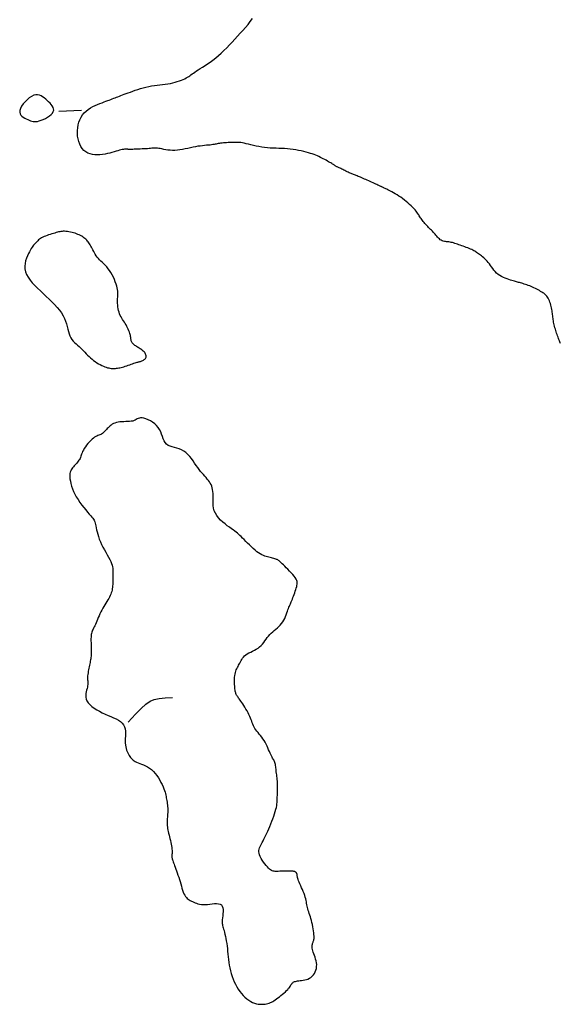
# Model space of a CAD drawing. Header units: millimetres. Extents: x 32690613 to 32693367, y 5343692 to 5344708.
# Tile 733 of 1009: x 32693082 to 32693106, y 5343861 to 5343905. Entities that reach past the tile are written whole.
import ezdxf

# ---------------------------------------------------------------- set-up
doc = ezdxf.new("R2010")
doc.units = ezdxf.units.MM
doc.header["$LTSCALE"] = 20
doc.layers.add('02-DGM_HL_493.00', color=102, linetype='Continuous')

msp = doc.modelspace()

# ---------------------------------------------------------------- linework, layer by layer
at = {"layer": '02-DGM_HL_493.00', "elevation": 493, "flags": 128}
for points in [[(32693105.572, 5343890.343), (32693105.557, 5343890.382), (32693105.541, 5343890.424), (32693105.524, 5343890.468), (32693105.506, 5343890.516), (32693105.487, 5343890.568), (32693105.467, 5343890.622), (32693105.446, 5343890.679), (32693105.425, 5343890.737), (32693105.404, 5343890.798), (32693105.384, 5343890.859), (32693105.365, 5343890.92), (32693105.346, 5343890.982), (32693105.329, 5343891.044), (32693105.312, 5343891.105), (32693105.297, 5343891.166), (32693105.284, 5343891.226), (32693105.271, 5343891.285), (32693105.261, 5343891.343), (32693105.251, 5343891.4), (32693105.244, 5343891.455), (32693105.237, 5343891.509), (32693105.231, 5343891.563), (32693105.225, 5343891.618), (32693105.219, 5343891.673), (32693105.212, 5343891.729), (32693105.203, 5343891.787), (32693105.192, 5343891.848), (32693105.179, 5343891.911), (32693105.164, 5343891.976), (32693105.146, 5343892.042), (32693105.127, 5343892.108), (32693105.105, 5343892.172), (32693105.082, 5343892.233), (32693105.057, 5343892.29), (32693105.031, 5343892.342), (32693105.003, 5343892.388), (32693104.974, 5343892.429), (32693104.943, 5343892.465), (32693104.909, 5343892.498), (32693104.873, 5343892.528), (32693104.834, 5343892.557), (32693104.791, 5343892.585), (32693104.745, 5343892.614), (32693104.695, 5343892.644), (32693104.642, 5343892.675), (32693104.585, 5343892.707), (32693104.527, 5343892.738), (32693104.466, 5343892.77), (32693104.404, 5343892.8), (32693104.341, 5343892.83), (32693104.277, 5343892.857), (32693104.214, 5343892.883), (32693104.151, 5343892.907), (32693104.089, 5343892.929), (32693104.029, 5343892.949), (32693103.97, 5343892.967), (32693103.914, 5343892.984), (32693103.862, 5343893), (32693103.812, 5343893.014), (32693103.767, 5343893.028), (32693103.723, 5343893.04), (32693103.681, 5343893.052), (32693103.638, 5343893.065), (32693103.594, 5343893.078), (32693103.545, 5343893.092), (32693103.492, 5343893.107), (32693103.433, 5343893.125), (32693103.366, 5343893.144), (32693103.293, 5343893.167), (32693103.215, 5343893.192), (32693103.135, 5343893.222), (32693103.054, 5343893.257), (32693102.974, 5343893.296), (32693102.897, 5343893.341), (32693102.824, 5343893.393), (32693102.758, 5343893.45), (32693102.696, 5343893.513), (32693102.639, 5343893.58), (32693102.585, 5343893.649), (32693102.534, 5343893.719), (32693102.485, 5343893.788), (32693102.436, 5343893.855), (32693102.387, 5343893.918), (32693102.337, 5343893.976), (32693102.287, 5343894.029), (32693102.236, 5343894.078), (32693102.186, 5343894.122), (32693102.137, 5343894.164), (32693102.089, 5343894.202), (32693102.042, 5343894.237), (32693101.998, 5343894.269), (32693101.956, 5343894.3), (32693101.916, 5343894.329), (32693101.877, 5343894.357), (32693101.837, 5343894.383), (32693101.797, 5343894.409), (32693101.754, 5343894.434), (32693101.708, 5343894.459), (32693101.658, 5343894.483), (32693101.603, 5343894.508), (32693101.544, 5343894.533), (32693101.482, 5343894.558), (32693101.418, 5343894.583), (32693101.352, 5343894.607), (32693101.286, 5343894.632), (32693101.22, 5343894.655), (32693101.156, 5343894.678), (32693101.094, 5343894.7), (32693101.033, 5343894.721), (32693100.975, 5343894.741), (32693100.918, 5343894.759), (32693100.863, 5343894.776), (32693100.808, 5343894.791), (32693100.755, 5343894.803), (32693100.703, 5343894.813), (32693100.651, 5343894.82), (32693100.6, 5343894.826), (32693100.549, 5343894.832), (32693100.5, 5343894.838), (32693100.452, 5343894.846), (32693100.405, 5343894.858), (32693100.36, 5343894.873), (32693100.317, 5343894.893), (32693100.275, 5343894.919), (32693100.235, 5343894.951), (32693100.196, 5343894.987), (32693100.157, 5343895.027), (32693100.119, 5343895.07), (32693100.081, 5343895.114), (32693100.043, 5343895.159), (32693100.004, 5343895.203), (32693099.965, 5343895.247), (32693099.924, 5343895.29), (32693099.883, 5343895.333), (32693099.842, 5343895.375), (32693099.8, 5343895.416), (32693099.759, 5343895.458), (32693099.717, 5343895.5), (32693099.677, 5343895.543), (32693099.637, 5343895.587), (32693099.598, 5343895.631), (32693099.56, 5343895.675), (32693099.523, 5343895.719), (32693099.489, 5343895.763), (32693099.456, 5343895.806), (32693099.426, 5343895.848), (32693099.398, 5343895.89), (32693099.372, 5343895.93), (32693099.348, 5343895.969), (32693099.324, 5343896.009), (32693099.299, 5343896.049), (32693099.272, 5343896.091), (32693099.24, 5343896.136), (32693099.203, 5343896.183), (32693099.16, 5343896.235), (32693099.11, 5343896.29), (32693099.052, 5343896.35), (32693098.989, 5343896.412), (32693098.92, 5343896.476), (32693098.847, 5343896.54), (32693098.771, 5343896.604), (32693098.691, 5343896.667), (32693098.611, 5343896.728), (32693098.529, 5343896.786), (32693098.447, 5343896.84), (32693098.366, 5343896.891), (32693098.288, 5343896.939), (32693098.212, 5343896.982), (32693098.141, 5343897.022), (32693098.075, 5343897.058), (32693098.014, 5343897.09), (32693097.961, 5343897.118), (32693097.914, 5343897.142), (32693097.873, 5343897.162), (32693097.837, 5343897.18), (32693097.806, 5343897.195), (32693097.778, 5343897.208), (32693097.753, 5343897.219), (32693097.731, 5343897.229), (32693097.71, 5343897.238), (32693097.691, 5343897.247), (32693097.67, 5343897.257), (32693097.648, 5343897.266), (32693097.624, 5343897.278), (32693097.596, 5343897.29), (32693097.563, 5343897.305), (32693097.523, 5343897.323), (32693097.478, 5343897.344), (32693097.426, 5343897.367), (32693097.369, 5343897.393), (32693097.309, 5343897.42), (32693097.246, 5343897.448), (32693097.181, 5343897.478), (32693097.116, 5343897.507), (32693097.052, 5343897.536), (32693096.989, 5343897.565), (32693096.928, 5343897.592), (32693096.87, 5343897.618), (32693096.813, 5343897.643), (32693096.759, 5343897.667), (32693096.708, 5343897.689), (32693096.659, 5343897.709), (32693096.613, 5343897.728), (32693096.571, 5343897.744), (32693096.531, 5343897.759), (32693096.492, 5343897.773), (32693096.454, 5343897.787), (32693096.417, 5343897.801), (32693096.379, 5343897.815), (32693096.34, 5343897.832), (32693096.298, 5343897.85), (32693096.255, 5343897.87), (32693096.209, 5343897.892), (32693096.162, 5343897.916), (32693096.114, 5343897.94), (32693096.067, 5343897.964), (32693096.02, 5343897.988), (32693095.975, 5343898.011), (32693095.933, 5343898.033), (32693095.893, 5343898.052), (32693095.855, 5343898.069), (32693095.821, 5343898.085), (32693095.789, 5343898.099), (32693095.76, 5343898.112), (32693095.733, 5343898.125), (32693095.709, 5343898.136), (32693095.686, 5343898.148), (32693095.666, 5343898.16), (32693095.646, 5343898.172), (32693095.627, 5343898.185), (32693095.606, 5343898.199), (32693095.584, 5343898.215), (32693095.558, 5343898.232), (32693095.528, 5343898.252), (32693095.492, 5343898.274), (32693095.451, 5343898.299), (32693095.404, 5343898.326), (32693095.352, 5343898.355), (32693095.296, 5343898.386), (32693095.237, 5343898.418), (32693095.176, 5343898.45), (32693095.113, 5343898.483), (32693095.049, 5343898.515), (32693094.985, 5343898.547), (32693094.92, 5343898.578), (32693094.853, 5343898.608), (32693094.784, 5343898.637), (32693094.71, 5343898.666), (32693094.632, 5343898.695), (32693094.547, 5343898.723), (32693094.456, 5343898.751), (32693094.358, 5343898.778), (32693094.252, 5343898.804), (32693094.141, 5343898.83), (32693094.025, 5343898.854), (32693093.905, 5343898.875), (32693093.782, 5343898.894), (32693093.657, 5343898.91), (32693093.532, 5343898.923), (32693093.407, 5343898.932), (32693093.281, 5343898.938), (32693093.156, 5343898.943), (32693093.031, 5343898.947), (32693092.905, 5343898.952), (32693092.78, 5343898.958), (32693092.655, 5343898.968), (32693092.529, 5343898.981), (32693092.403, 5343898.999), (32693092.279, 5343899.022), (32693092.157, 5343899.047), (32693092.039, 5343899.073), (32693091.926, 5343899.1), (32693091.82, 5343899.125), (32693091.721, 5343899.149), (32693091.632, 5343899.168), (32693091.553, 5343899.184), (32693091.483, 5343899.195), (32693091.419, 5343899.202), (32693091.36, 5343899.206), (32693091.303, 5343899.208), (32693091.247, 5343899.208), (32693091.191, 5343899.207), (32693091.13, 5343899.204), (32693091.066, 5343899.202), (32693090.997, 5343899.199), (32693090.926, 5343899.196), (32693090.855, 5343899.192), (32693090.784, 5343899.187), (32693090.715, 5343899.182), (32693090.65, 5343899.176), (32693090.59, 5343899.169), (32693090.536, 5343899.161), (32693090.486, 5343899.153), (32693090.44, 5343899.143), (32693090.395, 5343899.134), (32693090.349, 5343899.124), (32693090.301, 5343899.115), (32693090.248, 5343899.106), (32693090.189, 5343899.098), (32693090.123, 5343899.091), (32693090.05, 5343899.084), (32693089.97, 5343899.077), (32693089.883, 5343899.069), (32693089.791, 5343899.059), (32693089.693, 5343899.047), (32693089.59, 5343899.033), (32693089.484, 5343899.015), (32693089.373, 5343898.993), (32693089.26, 5343898.969), (32693089.145, 5343898.944), (32693089.029, 5343898.919), (32693088.913, 5343898.896), (32693088.797, 5343898.877), (32693088.684, 5343898.862), (32693088.573, 5343898.854), (32693088.465, 5343898.854), (32693088.362, 5343898.86), (32693088.263, 5343898.87), (32693088.17, 5343898.884), (32693088.083, 5343898.9), (32693088.001, 5343898.916), (32693087.927, 5343898.931), (32693087.86, 5343898.943), (32693087.801, 5343898.951), (32693087.748, 5343898.955), (32693087.698, 5343898.956), (32693087.65, 5343898.955), (32693087.602, 5343898.951), (32693087.552, 5343898.946), (32693087.497, 5343898.941), (32693087.435, 5343898.935), (32693087.366, 5343898.929), (32693087.29, 5343898.924), (32693087.21, 5343898.92), (32693087.128, 5343898.916), (32693087.047, 5343898.912), (32693086.968, 5343898.908), (32693086.894, 5343898.905), (32693086.828, 5343898.903), (32693086.77, 5343898.901), (32693086.72, 5343898.899), (32693086.677, 5343898.897), (32693086.639, 5343898.897), (32693086.606, 5343898.896), (32693086.576, 5343898.897), (32693086.547, 5343898.897), (32693086.519, 5343898.899), (32693086.491, 5343898.901), (32693086.46, 5343898.904), (32693086.427, 5343898.905), (32693086.391, 5343898.906), (32693086.35, 5343898.904), (32693086.305, 5343898.899), (32693086.253, 5343898.891), (32693086.195, 5343898.878), (32693086.129, 5343898.861), (32693086.056, 5343898.84), (32693085.977, 5343898.816), (32693085.891, 5343898.79), (32693085.799, 5343898.764), (32693085.702, 5343898.738), (32693085.6, 5343898.714), (32693085.493, 5343898.692), (32693085.383, 5343898.675), (32693085.27, 5343898.662), (32693085.157, 5343898.656), (32693085.045, 5343898.659), (32693084.935, 5343898.672), (32693084.831, 5343898.696), (32693084.732, 5343898.733), (32693084.642, 5343898.784), (32693084.561, 5343898.851), (32693084.49, 5343898.932), (32693084.429, 5343899.025), (32693084.378, 5343899.128), (32693084.337, 5343899.24), (32693084.307, 5343899.357), (32693084.286, 5343899.479), (32693084.276, 5343899.604), (32693084.277, 5343899.729), (32693084.287, 5343899.853), (32693084.309, 5343899.974), (32693084.34, 5343900.093), (32693084.383, 5343900.206), (32693084.436, 5343900.314), (32693084.5, 5343900.414), (32693084.575, 5343900.505), (32693084.66, 5343900.587), (32693084.753, 5343900.659), (32693084.853, 5343900.724), (32693084.956, 5343900.781), (32693085.062, 5343900.831), (32693085.166, 5343900.876), (32693085.267, 5343900.916), (32693085.363, 5343900.953), (32693085.452, 5343900.986), (32693085.534, 5343901.017), (32693085.61, 5343901.046), (32693085.682, 5343901.073), (32693085.749, 5343901.098), (32693085.814, 5343901.123), (32693085.877, 5343901.147), (32693085.939, 5343901.17), (32693086, 5343901.193), (32693086.063, 5343901.217), (32693086.128, 5343901.241), (32693086.195, 5343901.267), (32693086.267, 5343901.294), (32693086.343, 5343901.323), (32693086.425, 5343901.353), (32693086.514, 5343901.387), (32693086.61, 5343901.423), (32693086.713, 5343901.461), (32693086.822, 5343901.5), (32693086.935, 5343901.539), (32693087.053, 5343901.577), (32693087.174, 5343901.612), (32693087.296, 5343901.644), (32693087.42, 5343901.673), (32693087.544, 5343901.696), (32693087.668, 5343901.715), (32693087.791, 5343901.731), (32693087.912, 5343901.746), (32693088.032, 5343901.759), (32693088.149, 5343901.773), (32693088.263, 5343901.789), (32693088.374, 5343901.807), (32693088.48, 5343901.829), (32693088.582, 5343901.854), (32693088.68, 5343901.881), (32693088.771, 5343901.911), (32693088.857, 5343901.943), (32693088.936, 5343901.976), (32693089.008, 5343902.009), (32693089.074, 5343902.043), (32693089.131, 5343902.077), (32693089.184, 5343902.11), (32693089.233, 5343902.145), (32693089.282, 5343902.181), (32693089.333, 5343902.22), (32693089.388, 5343902.26), (32693089.449, 5343902.304), (32693089.52, 5343902.352), (32693089.602, 5343902.404), (32693089.694, 5343902.461), (32693089.794, 5343902.524), (32693089.902, 5343902.591), (32693090.015, 5343902.665), (32693090.132, 5343902.746), (32693090.252, 5343902.833), (32693090.373, 5343902.928), (32693090.494, 5343903.03), (32693090.615, 5343903.139), (32693090.736, 5343903.254), (32693090.856, 5343903.374), (32693090.976, 5343903.498), (32693091.097, 5343903.624), (32693091.217, 5343903.753), (32693091.337, 5343903.883), (32693091.456, 5343904.012), (32693091.574, 5343904.142), (32693091.688, 5343904.272), (32693091.796, 5343904.401), (32693091.896, 5343904.53), (32693091.987, 5343904.659)], [(32693084.459, 5343900.612), (32693083.46, 5343900.573)], [(32693086.513, 5343873.671), (32693086.831, 5343874.014), (32693087.083, 5343874.272), (32693087.291, 5343874.458), (32693087.478, 5343874.585), (32693087.666, 5343874.664), (32693087.879, 5343874.71), (32693088.14, 5343874.734), (32693088.472, 5343874.749)]]:
    msp.add_lwpolyline(points, dxfattribs=at)
for points in [[(32693081.735, 5343900.616), (32693081.729, 5343900.538), (32693081.746, 5343900.47), (32693081.78, 5343900.411), (32693081.828, 5343900.359), (32693081.887, 5343900.315), (32693081.951, 5343900.277), (32693082.018, 5343900.243), (32693082.084, 5343900.213), (32693082.145, 5343900.186), (32693082.203, 5343900.162), (32693082.26, 5343900.142), (32693082.317, 5343900.128), (32693082.376, 5343900.121), (32693082.439, 5343900.121), (32693082.509, 5343900.131), (32693082.587, 5343900.149), (32693082.674, 5343900.179), (32693082.766, 5343900.217), (32693082.861, 5343900.264), (32693082.952, 5343900.317), (32693083.037, 5343900.374), (32693083.111, 5343900.436), (32693083.17, 5343900.499), (32693083.21, 5343900.563), (32693083.228, 5343900.626), (32693083.225, 5343900.689), (32693083.204, 5343900.75), (32693083.169, 5343900.811), (32693083.122, 5343900.872), (32693083.067, 5343900.933), (32693083.005, 5343900.993), (32693082.941, 5343901.053), (32693082.876, 5343901.112), (32693082.81, 5343901.169), (32693082.742, 5343901.219), (32693082.672, 5343901.261), (32693082.598, 5343901.291), (32693082.52, 5343901.306), (32693082.437, 5343901.303), (32693082.348, 5343901.28), (32693082.253, 5343901.234), (32693082.155, 5343901.168), (32693082.058, 5343901.088), (32693081.967, 5343900.997), (32693081.884, 5343900.9), (32693081.816, 5343900.802), (32693081.764, 5343900.706)], [(32693085.2, 5343894.088), (32693085.15, 5343894.15), (32693085.105, 5343894.213), (32693085.064, 5343894.277), (32693085.026, 5343894.341), (32693084.992, 5343894.405), (32693084.96, 5343894.467), (32693084.929, 5343894.527), (32693084.9, 5343894.585), (32693084.871, 5343894.638), (32693084.842, 5343894.689), (32693084.813, 5343894.736), (32693084.784, 5343894.78), (32693084.753, 5343894.822), (32693084.72, 5343894.862), (32693084.685, 5343894.9), (32693084.648, 5343894.937), (32693084.607, 5343894.972), (32693084.564, 5343895.007), (32693084.517, 5343895.039), (32693084.467, 5343895.071), (32693084.414, 5343895.1), (32693084.359, 5343895.129), (32693084.3, 5343895.155), (32693084.238, 5343895.179), (32693084.173, 5343895.202), (32693084.106, 5343895.222), (32693084.038, 5343895.241), (32693083.969, 5343895.256), (32693083.901, 5343895.269), (32693083.835, 5343895.279), (32693083.771, 5343895.286), (32693083.711, 5343895.29), (32693083.654, 5343895.29), (32693083.601, 5343895.287), (32693083.55, 5343895.281), (32693083.499, 5343895.272), (32693083.448, 5343895.261), (32693083.395, 5343895.247), (32693083.34, 5343895.232), (32693083.28, 5343895.214), (32693083.216, 5343895.196), (32693083.148, 5343895.175), (32693083.078, 5343895.154), (32693083.007, 5343895.131), (32693082.937, 5343895.106), (32693082.869, 5343895.081), (32693082.805, 5343895.054), (32693082.745, 5343895.027), (32693082.692, 5343894.998), (32693082.645, 5343894.968), (32693082.603, 5343894.938), (32693082.564, 5343894.907), (32693082.529, 5343894.875), (32693082.497, 5343894.843), (32693082.466, 5343894.811), (32693082.435, 5343894.778), (32693082.405, 5343894.746), (32693082.375, 5343894.711), (32693082.343, 5343894.674), (32693082.311, 5343894.633), (32693082.276, 5343894.585), (32693082.24, 5343894.53), (32693082.201, 5343894.466), (32693082.159, 5343894.392), (32693082.114, 5343894.307), (32693082.069, 5343894.211), (32693082.027, 5343894.106), (32693081.992, 5343893.995), (32693081.967, 5343893.878), (32693081.955, 5343893.757), (32693081.96, 5343893.634), (32693081.985, 5343893.51), (32693082.032, 5343893.386), (32693082.1, 5343893.264), (32693082.185, 5343893.142), (32693082.285, 5343893.021), (32693082.397, 5343892.9), (32693082.517, 5343892.78), (32693082.644, 5343892.66), (32693082.773, 5343892.54), (32693082.903, 5343892.42), (32693083.03, 5343892.3), (32693083.154, 5343892.179), (32693083.271, 5343892.059), (32693083.381, 5343891.938), (32693083.482, 5343891.817), (32693083.57, 5343891.695), (32693083.645, 5343891.573), (32693083.705, 5343891.45), (32693083.752, 5343891.329), (32693083.79, 5343891.208), (32693083.821, 5343891.091), (32693083.849, 5343890.979), (32693083.877, 5343890.872), (32693083.906, 5343890.771), (32693083.942, 5343890.679), (32693083.985, 5343890.596), (32693084.036, 5343890.52), (32693084.092, 5343890.451), (32693084.153, 5343890.387), (32693084.217, 5343890.326), (32693084.283, 5343890.267), (32693084.35, 5343890.209), (32693084.415, 5343890.15), (32693084.479, 5343890.089), (32693084.542, 5343890.026), (32693084.603, 5343889.962), (32693084.664, 5343889.898), (32693084.726, 5343889.835), (32693084.789, 5343889.773), (32693084.853, 5343889.712), (32693084.92, 5343889.654), (32693084.99, 5343889.599), (32693085.061, 5343889.548), (32693085.134, 5343889.5), (32693085.207, 5343889.456), (32693085.279, 5343889.416), (32693085.35, 5343889.38), (32693085.419, 5343889.348), (32693085.484, 5343889.322), (32693085.546, 5343889.3), (32693085.604, 5343889.282), (32693085.658, 5343889.269), (32693085.711, 5343889.259), (32693085.761, 5343889.253), (32693085.809, 5343889.249), (32693085.857, 5343889.248), (32693085.904, 5343889.249), (32693085.951, 5343889.251), (32693085.998, 5343889.256), (32693086.046, 5343889.262), (32693086.096, 5343889.271), (32693086.147, 5343889.281), (32693086.201, 5343889.294), (32693086.258, 5343889.309), (32693086.318, 5343889.326), (32693086.381, 5343889.346), (32693086.447, 5343889.368), (32693086.514, 5343889.391), (32693086.581, 5343889.414), (32693086.646, 5343889.437), (32693086.709, 5343889.458), (32693086.766, 5343889.477), (32693086.819, 5343889.494), (32693086.864, 5343889.507), (32693086.904, 5343889.518), (32693086.939, 5343889.526), (32693086.971, 5343889.534), (32693087, 5343889.541), (32693087.029, 5343889.548), (32693087.057, 5343889.557), (32693087.087, 5343889.567), (32693087.119, 5343889.58), (32693087.152, 5343889.596), (32693087.185, 5343889.614), (32693087.216, 5343889.635), (32693087.245, 5343889.658), (32693087.27, 5343889.684), (32693087.289, 5343889.712), (32693087.302, 5343889.742), (32693087.308, 5343889.775), (32693087.306, 5343889.809), (32693087.297, 5343889.845), (32693087.283, 5343889.88), (32693087.264, 5343889.916), (32693087.24, 5343889.951), (32693087.212, 5343889.984), (32693087.181, 5343890.015), (32693087.147, 5343890.044), (32693087.111, 5343890.071), (32693087.074, 5343890.096), (32693087.036, 5343890.119), (32693086.997, 5343890.142), (32693086.958, 5343890.165), (32693086.919, 5343890.188), (32693086.881, 5343890.212), (32693086.844, 5343890.237), (32693086.809, 5343890.264), (32693086.776, 5343890.291), (32693086.746, 5343890.32), (32693086.718, 5343890.349), (32693086.694, 5343890.379), (32693086.674, 5343890.409), (32693086.658, 5343890.44), (32693086.646, 5343890.471), (32693086.638, 5343890.502), (32693086.633, 5343890.535), (32693086.628, 5343890.57), (32693086.624, 5343890.608), (32693086.619, 5343890.649), (32693086.611, 5343890.693), (32693086.6, 5343890.741), (32693086.584, 5343890.794), (32693086.565, 5343890.852), (32693086.542, 5343890.912), (32693086.515, 5343890.974), (32693086.485, 5343891.038), (32693086.453, 5343891.102), (32693086.419, 5343891.165), (32693086.383, 5343891.227), (32693086.346, 5343891.287), (32693086.308, 5343891.346), (32693086.27, 5343891.405), (32693086.233, 5343891.463), (32693086.198, 5343891.524), (32693086.166, 5343891.587), (32693086.136, 5343891.653), (32693086.111, 5343891.723), (32693086.09, 5343891.798), (32693086.074, 5343891.877), (32693086.062, 5343891.958), (32693086.054, 5343892.039), (32693086.048, 5343892.118), (32693086.046, 5343892.195), (32693086.046, 5343892.268), (32693086.047, 5343892.334), (32693086.051, 5343892.393), (32693086.055, 5343892.447), (32693086.058, 5343892.498), (32693086.06, 5343892.548), (32693086.059, 5343892.6), (32693086.054, 5343892.657), (32693086.045, 5343892.72), (32693086.03, 5343892.792), (32693086.008, 5343892.875), (32693085.979, 5343892.966), (32693085.944, 5343893.064), (32693085.904, 5343893.166), (32693085.859, 5343893.269), (32693085.808, 5343893.371), (32693085.754, 5343893.468), (32693085.696, 5343893.559), (32693085.634, 5343893.642), (32693085.571, 5343893.717), (32693085.506, 5343893.786), (32693085.44, 5343893.85), (32693085.376, 5343893.911), (32693085.314, 5343893.97), (32693085.255, 5343894.029)], [(32693084.537, 5343885.654), (32693084.504, 5343885.59), (32693084.478, 5343885.531), (32693084.457, 5343885.477), (32693084.439, 5343885.425), (32693084.423, 5343885.377), (32693084.407, 5343885.33), (32693084.389, 5343885.286), (32693084.368, 5343885.243), (32693084.342, 5343885.201), (32693084.312, 5343885.159), (32693084.279, 5343885.118), (32693084.243, 5343885.077), (32693084.206, 5343885.036), (32693084.169, 5343884.996), (32693084.131, 5343884.955), (32693084.095, 5343884.914), (32693084.062, 5343884.872), (32693084.031, 5343884.829), (32693084.003, 5343884.783), (32693083.98, 5343884.733), (32693083.961, 5343884.678), (32693083.948, 5343884.616), (32693083.941, 5343884.546), (32693083.941, 5343884.468), (32693083.948, 5343884.38), (32693083.963, 5343884.283), (32693083.985, 5343884.179), (32693084.016, 5343884.068), (32693084.055, 5343883.952), (32693084.103, 5343883.833), (32693084.159, 5343883.712), (32693084.225, 5343883.59), (32693084.301, 5343883.468), (32693084.382, 5343883.348), (32693084.468, 5343883.232), (32693084.555, 5343883.121), (32693084.641, 5343883.017), (32693084.722, 5343882.921), (32693084.796, 5343882.836), (32693084.86, 5343882.762), (32693084.912, 5343882.701), (32693084.954, 5343882.65), (32693084.986, 5343882.606), (32693085.01, 5343882.566), (32693085.029, 5343882.527), (32693085.044, 5343882.485), (32693085.057, 5343882.437), (32693085.07, 5343882.381), (32693085.083, 5343882.313), (32693085.099, 5343882.234), (32693085.118, 5343882.146), (32693085.141, 5343882.05), (32693085.168, 5343881.947), (32693085.201, 5343881.839), (32693085.241, 5343881.726), (32693085.287, 5343881.611), (32693085.342, 5343881.494), (32693085.401, 5343881.377), (32693085.465, 5343881.262), (32693085.529, 5343881.148), (32693085.592, 5343881.038), (32693085.651, 5343880.933), (32693085.704, 5343880.834), (32693085.748, 5343880.742), (32693085.782, 5343880.658), (32693085.806, 5343880.582), (32693085.823, 5343880.511), (32693085.833, 5343880.445), (32693085.838, 5343880.381), (32693085.839, 5343880.32), (32693085.839, 5343880.259), (32693085.838, 5343880.198), (32693085.837, 5343880.134), (32693085.837, 5343880.069), (32693085.837, 5343880.002), (32693085.837, 5343879.935), (32693085.837, 5343879.868), (32693085.835, 5343879.801), (32693085.833, 5343879.735), (32693085.828, 5343879.67), (32693085.822, 5343879.607), (32693085.813, 5343879.546), (32693085.801, 5343879.485), (32693085.786, 5343879.425), (32693085.768, 5343879.365), (32693085.746, 5343879.305), (32693085.719, 5343879.243), (32693085.688, 5343879.18), (32693085.653, 5343879.116), (32693085.613, 5343879.049), (32693085.571, 5343878.98), (32693085.526, 5343878.909), (32693085.48, 5343878.836), (32693085.434, 5343878.761), (32693085.389, 5343878.683), (32693085.346, 5343878.603), (32693085.304, 5343878.521), (32693085.265, 5343878.438), (32693085.229, 5343878.354), (32693085.194, 5343878.272), (32693085.161, 5343878.192), (32693085.129, 5343878.115), (32693085.099, 5343878.042), (32693085.07, 5343877.975), (32693085.041, 5343877.915), (32693085.014, 5343877.86), (32693084.989, 5343877.809), (32693084.965, 5343877.761), (32693084.943, 5343877.715), (32693084.924, 5343877.67), (32693084.908, 5343877.624), (32693084.895, 5343877.575), (32693084.885, 5343877.524), (32693084.878, 5343877.47), (32693084.874, 5343877.414), (32693084.872, 5343877.356), (32693084.872, 5343877.296), (32693084.873, 5343877.234), (32693084.875, 5343877.172), (32693084.877, 5343877.11), (32693084.879, 5343877.048), (32693084.882, 5343876.985), (32693084.883, 5343876.924), (32693084.885, 5343876.862), (32693084.885, 5343876.802), (32693084.884, 5343876.742), (32693084.883, 5343876.684), (32693084.879, 5343876.626), (32693084.874, 5343876.571), (32693084.868, 5343876.516), (32693084.86, 5343876.461), (32693084.851, 5343876.406), (32693084.841, 5343876.351), (32693084.83, 5343876.294), (32693084.818, 5343876.235), (32693084.805, 5343876.173), (32693084.792, 5343876.109), (32693084.778, 5343876.042), (32693084.765, 5343875.974), (32693084.753, 5343875.906), (32693084.742, 5343875.838), (32693084.733, 5343875.772), (32693084.726, 5343875.708), (32693084.723, 5343875.647), (32693084.723, 5343875.591), (32693084.724, 5343875.537), (32693084.727, 5343875.486), (32693084.73, 5343875.435), (32693084.732, 5343875.384), (32693084.73, 5343875.33), (32693084.725, 5343875.274), (32693084.715, 5343875.213), (32693084.699, 5343875.148), (32693084.68, 5343875.077), (32693084.662, 5343875.003), (32693084.648, 5343874.926), (32693084.641, 5343874.846), (32693084.644, 5343874.765), (32693084.662, 5343874.683), (32693084.697, 5343874.601), (32693084.752, 5343874.52), (32693084.825, 5343874.44), (32693084.914, 5343874.362), (32693085.015, 5343874.287), (32693085.127, 5343874.215), (32693085.247, 5343874.146), (32693085.371, 5343874.081), (32693085.498, 5343874.021), (32693085.625, 5343873.966), (32693085.749, 5343873.913), (32693085.869, 5343873.862), (32693085.981, 5343873.81), (32693086.083, 5343873.755), (32693086.173, 5343873.695), (32693086.249, 5343873.628), (32693086.309, 5343873.552), (32693086.35, 5343873.466), (32693086.375, 5343873.37), (32693086.388, 5343873.268), (32693086.392, 5343873.163), (32693086.39, 5343873.056), (32693086.385, 5343872.949), (32693086.381, 5343872.846), (32693086.382, 5343872.749), (32693086.389, 5343872.659), (32693086.403, 5343872.577), (32693086.422, 5343872.501), (32693086.445, 5343872.432), (32693086.472, 5343872.369), (32693086.501, 5343872.31), (32693086.531, 5343872.256), (32693086.561, 5343872.205), (32693086.591, 5343872.158), (32693086.622, 5343872.114), (32693086.653, 5343872.072), (32693086.688, 5343872.033), (32693086.727, 5343871.997), (32693086.772, 5343871.963), (32693086.823, 5343871.931), (32693086.882, 5343871.901), (32693086.95, 5343871.873), (32693087.026, 5343871.845), (32693087.107, 5343871.815), (32693087.193, 5343871.782), (32693087.281, 5343871.743), (32693087.371, 5343871.697), (32693087.459, 5343871.642), (32693087.545, 5343871.577), (32693087.627, 5343871.499), (32693087.704, 5343871.411), (32693087.777, 5343871.316), (32693087.844, 5343871.216), (32693087.905, 5343871.114), (32693087.96, 5343871.013), (32693088.009, 5343870.914), (32693088.051, 5343870.822), (32693088.086, 5343870.737), (32693088.114, 5343870.659), (32693088.137, 5343870.587), (32693088.156, 5343870.52), (32693088.171, 5343870.456), (32693088.183, 5343870.394), (32693088.194, 5343870.333), (32693088.204, 5343870.272), (32693088.215, 5343870.209), (32693088.225, 5343870.144), (32693088.235, 5343870.079), (32693088.243, 5343870.013), (32693088.251, 5343869.946), (32693088.256, 5343869.879), (32693088.259, 5343869.812), (32693088.26, 5343869.746), (32693088.257, 5343869.68), (32693088.253, 5343869.615), (32693088.247, 5343869.551), (32693088.24, 5343869.487), (32693088.234, 5343869.423), (32693088.229, 5343869.36), (32693088.225, 5343869.297), (32693088.225, 5343869.235), (32693088.227, 5343869.172), (32693088.233, 5343869.109), (32693088.242, 5343869.046), (32693088.253, 5343868.98), (32693088.266, 5343868.913), (32693088.281, 5343868.844), (32693088.298, 5343868.772), (32693088.317, 5343868.696), (32693088.336, 5343868.617), (32693088.355, 5343868.536), (32693088.374, 5343868.453), (32693088.392, 5343868.371), (32693088.409, 5343868.291), (32693088.423, 5343868.214), (32693088.435, 5343868.142), (32693088.444, 5343868.076), (32693088.448, 5343868.017), (32693088.45, 5343867.965), (32693088.449, 5343867.919), (32693088.447, 5343867.878), (32693088.444, 5343867.84), (32693088.442, 5343867.806), (32693088.44, 5343867.773), (32693088.44, 5343867.742), (32693088.442, 5343867.711), (32693088.448, 5343867.679), (32693088.456, 5343867.644), (32693088.466, 5343867.608), (32693088.479, 5343867.567), (32693088.495, 5343867.521), (32693088.514, 5343867.47), (32693088.536, 5343867.412), (32693088.561, 5343867.347), (32693088.588, 5343867.275), (32693088.617, 5343867.196), (32693088.647, 5343867.113), (32693088.678, 5343867.024), (32693088.709, 5343866.932), (32693088.741, 5343866.837), (32693088.771, 5343866.74), (32693088.8, 5343866.642), (32693088.829, 5343866.544), (32693088.857, 5343866.447), (32693088.885, 5343866.354), (32693088.914, 5343866.265), (32693088.943, 5343866.182), (32693088.974, 5343866.107), (32693089.007, 5343866.041), (32693089.042, 5343865.984), (32693089.079, 5343865.937), (32693089.118, 5343865.898), (32693089.16, 5343865.864), (32693089.204, 5343865.835), (32693089.25, 5343865.81), (32693089.3, 5343865.786), (32693089.351, 5343865.762), (32693089.406, 5343865.738), (32693089.464, 5343865.713), (32693089.525, 5343865.69), (32693089.591, 5343865.669), (32693089.662, 5343865.652), (32693089.739, 5343865.639), (32693089.822, 5343865.631), (32693089.912, 5343865.631), (32693090.009, 5343865.638), (32693090.11, 5343865.65), (32693090.212, 5343865.663), (32693090.312, 5343865.673), (32693090.406, 5343865.677), (32693090.491, 5343865.671), (32693090.564, 5343865.653), (32693090.622, 5343865.617), (32693090.662, 5343865.563), (32693090.686, 5343865.492), (32693090.697, 5343865.41), (32693090.698, 5343865.32), (32693090.692, 5343865.226), (32693090.682, 5343865.133), (32693090.671, 5343865.045), (32693090.661, 5343864.966), (32693090.656, 5343864.898), (32693090.655, 5343864.842), (32693090.658, 5343864.792), (32693090.665, 5343864.747), (32693090.674, 5343864.703), (32693090.687, 5343864.658), (32693090.702, 5343864.608), (32693090.719, 5343864.551), (32693090.738, 5343864.484), (32693090.758, 5343864.408), (32693090.779, 5343864.323), (32693090.799, 5343864.231), (32693090.82, 5343864.132), (32693090.839, 5343864.028), (32693090.857, 5343863.919), (32693090.873, 5343863.806), (32693090.887, 5343863.691), (32693090.899, 5343863.573), (32693090.911, 5343863.453), (32693090.923, 5343863.332), (32693090.936, 5343863.21), (32693090.952, 5343863.086), (32693090.971, 5343862.962), (32693090.994, 5343862.838), (32693091.023, 5343862.714), (32693091.056, 5343862.591), (32693091.095, 5343862.47), (32693091.139, 5343862.35), (32693091.187, 5343862.234), (32693091.241, 5343862.121), (32693091.3, 5343862.012), (32693091.364, 5343861.907), (32693091.433, 5343861.808), (32693091.507, 5343861.716), (32693091.583, 5343861.63), (32693091.663, 5343861.551), (32693091.745, 5343861.48), (32693091.829, 5343861.417), (32693091.914, 5343861.364), (32693091.999, 5343861.321), (32693092.084, 5343861.287), (32693092.167, 5343861.263), (32693092.249, 5343861.248), (32693092.329, 5343861.24), (32693092.406, 5343861.238), (32693092.479, 5343861.242), (32693092.548, 5343861.25), (32693092.613, 5343861.261), (32693092.672, 5343861.275), (32693092.728, 5343861.292), (32693092.781, 5343861.312), (32693092.832, 5343861.336), (32693092.884, 5343861.363), (32693092.936, 5343861.395), (32693092.991, 5343861.431), (32693093.049, 5343861.473), (32693093.112, 5343861.519), (32693093.179, 5343861.57), (32693093.246, 5343861.624), (32693093.314, 5343861.679), (32693093.38, 5343861.736), (32693093.442, 5343861.791), (32693093.498, 5343861.845), (32693093.547, 5343861.895), (32693093.588, 5343861.942), (32693093.621, 5343861.984), (32693093.648, 5343862.023), (32693093.671, 5343862.058), (32693093.691, 5343862.09), (32693093.708, 5343862.119), (32693093.726, 5343862.144), (32693093.745, 5343862.167), (32693093.766, 5343862.188), (32693093.791, 5343862.206), (32693093.819, 5343862.222), (32693093.852, 5343862.236), (32693093.889, 5343862.248), (32693093.931, 5343862.258), (32693093.979, 5343862.268), (32693094.033, 5343862.276), (32693094.093, 5343862.283), (32693094.158, 5343862.29), (32693094.226, 5343862.3), (32693094.297, 5343862.312), (32693094.368, 5343862.329), (32693094.438, 5343862.352), (32693094.506, 5343862.383), (32693094.569, 5343862.422), (32693094.627, 5343862.471), (32693094.679, 5343862.529), (32693094.724, 5343862.594), (32693094.761, 5343862.666), (32693094.791, 5343862.742), (32693094.811, 5343862.822), (32693094.823, 5343862.904), (32693094.825, 5343862.988), (32693094.817, 5343863.071), (32693094.8, 5343863.153), (32693094.778, 5343863.233), (32693094.751, 5343863.311), (32693094.723, 5343863.387), (32693094.695, 5343863.46), (32693094.669, 5343863.528), (32693094.648, 5343863.592), (32693094.634, 5343863.652), (32693094.625, 5343863.707), (32693094.621, 5343863.757), (32693094.622, 5343863.803), (32693094.626, 5343863.845), (32693094.633, 5343863.883), (32693094.642, 5343863.918), (32693094.652, 5343863.95), (32693094.663, 5343863.979), (32693094.674, 5343864.007), (32693094.684, 5343864.035), (32693094.693, 5343864.066), (32693094.701, 5343864.1), (32693094.706, 5343864.141), (32693094.709, 5343864.189), (32693094.708, 5343864.246), (32693094.704, 5343864.314), (32693094.696, 5343864.39), (32693094.685, 5343864.474), (32693094.671, 5343864.563), (32693094.655, 5343864.655), (32693094.637, 5343864.747), (32693094.616, 5343864.839), (32693094.594, 5343864.928), (32693094.57, 5343865.013), (32693094.546, 5343865.093), (32693094.522, 5343865.169), (32693094.498, 5343865.241), (32693094.475, 5343865.31), (32693094.453, 5343865.377), (32693094.434, 5343865.441), (32693094.417, 5343865.504), (32693094.403, 5343865.565), (32693094.392, 5343865.626), (32693094.381, 5343865.688), (32693094.37, 5343865.751), (32693094.357, 5343865.816), (32693094.342, 5343865.884), (32693094.323, 5343865.956), (32693094.299, 5343866.033), (32693094.269, 5343866.115), (32693094.235, 5343866.2), (32693094.198, 5343866.288), (32693094.16, 5343866.375), (32693094.122, 5343866.46), (32693094.086, 5343866.541), (32693094.054, 5343866.615), (32693094.027, 5343866.682), (32693094.006, 5343866.738), (32693093.991, 5343866.786), (32693093.98, 5343866.826), (32693093.974, 5343866.859), (32693093.97, 5343866.887), (32693093.967, 5343866.911), (32693093.965, 5343866.931), (32693093.963, 5343866.95), (32693093.958, 5343866.968), (32693093.953, 5343866.985), (32693093.946, 5343867.001), (32693093.937, 5343867.016), (32693093.928, 5343867.03), (32693093.917, 5343867.043), (32693093.905, 5343867.055), (32693093.893, 5343867.066), (32693093.879, 5343867.075), (32693093.864, 5343867.083), (32693093.845, 5343867.089), (32693093.822, 5343867.095), (32693093.792, 5343867.099), (32693093.756, 5343867.102), (32693093.711, 5343867.104), (32693093.656, 5343867.105), (32693093.591, 5343867.105), (32693093.518, 5343867.104), (32693093.439, 5343867.102), (32693093.357, 5343867.1), (32693093.274, 5343867.098), (32693093.194, 5343867.096), (32693093.119, 5343867.095), (32693093.052, 5343867.094), (32693092.994, 5343867.094), (32693092.945, 5343867.097), (32693092.902, 5343867.103), (32693092.862, 5343867.114), (32693092.825, 5343867.132), (32693092.787, 5343867.157), (32693092.746, 5343867.191), (32693092.701, 5343867.236), (32693092.65, 5343867.292), (32693092.594, 5343867.357), (32693092.537, 5343867.429), (32693092.48, 5343867.506), (32693092.426, 5343867.587), (32693092.377, 5343867.667), (32693092.335, 5343867.746), (32693092.304, 5343867.82), (32693092.284, 5343867.889), (32693092.276, 5343867.953), (32693092.277, 5343868.013), (32693092.288, 5343868.071), (32693092.305, 5343868.128), (32693092.329, 5343868.185), (32693092.357, 5343868.244), (32693092.389, 5343868.306), (32693092.423, 5343868.372), (32693092.46, 5343868.442), (32693092.498, 5343868.518), (32693092.538, 5343868.598), (32693092.58, 5343868.683), (32693092.623, 5343868.773), (32693092.667, 5343868.869), (32693092.712, 5343868.97), (32693092.757, 5343869.077), (32693092.803, 5343869.188), (32693092.848, 5343869.3), (32693092.89, 5343869.413), (32693092.93, 5343869.524), (32693092.967, 5343869.631), (32693092.998, 5343869.733), (32693093.025, 5343869.827), (32693093.045, 5343869.913), (32693093.06, 5343869.991), (32693093.07, 5343870.063), (32693093.077, 5343870.13), (32693093.081, 5343870.194), (32693093.083, 5343870.255), (32693093.085, 5343870.316), (32693093.087, 5343870.378), (32693093.089, 5343870.442), (32693093.092, 5343870.507), (32693093.095, 5343870.575), (32693093.099, 5343870.643), (32693093.101, 5343870.713), (32693093.103, 5343870.784), (32693093.103, 5343870.855), (32693093.101, 5343870.926), (32693093.097, 5343870.998), (32693093.091, 5343871.069), (32693093.084, 5343871.139), (32693093.077, 5343871.208), (32693093.068, 5343871.277), (32693093.06, 5343871.344), (32693093.051, 5343871.409), (32693093.044, 5343871.472), (32693093.037, 5343871.533), (32693093.032, 5343871.592), (32693093.026, 5343871.649), (32693093.02, 5343871.703), (32693093.014, 5343871.754), (32693093.005, 5343871.802), (32693092.995, 5343871.847), (32693092.983, 5343871.89), (32693092.967, 5343871.929), (32693092.949, 5343871.967), (32693092.929, 5343872.004), (32693092.906, 5343872.042), (32693092.881, 5343872.083), (32693092.855, 5343872.128), (32693092.827, 5343872.179), (32693092.799, 5343872.236), (32693092.769, 5343872.301), (32693092.738, 5343872.374), (32693092.705, 5343872.451), (32693092.671, 5343872.532), (32693092.634, 5343872.615), (32693092.594, 5343872.698), (32693092.551, 5343872.78), (32693092.504, 5343872.86), (32693092.453, 5343872.935), (32693092.4, 5343873.007), (32693092.346, 5343873.075), (32693092.291, 5343873.141), (32693092.238, 5343873.205), (32693092.187, 5343873.267), (32693092.141, 5343873.328), (32693092.099, 5343873.389), (32693092.064, 5343873.45), (32693092.034, 5343873.512), (32693092.008, 5343873.575), (32693091.984, 5343873.64), (32693091.96, 5343873.707), (32693091.935, 5343873.776), (32693091.908, 5343873.848), (32693091.876, 5343873.923), (32693091.839, 5343874.001), (32693091.797, 5343874.082), (32693091.753, 5343874.163), (32693091.706, 5343874.244), (32693091.658, 5343874.323), (32693091.61, 5343874.399), (32693091.564, 5343874.47), (32693091.521, 5343874.534), (32693091.481, 5343874.591), (32693091.445, 5343874.642), (32693091.412, 5343874.687), (32693091.383, 5343874.727), (32693091.357, 5343874.763), (32693091.333, 5343874.797), (32693091.313, 5343874.828), (32693091.295, 5343874.859), (32693091.279, 5343874.89), (32693091.266, 5343874.922), (32693091.254, 5343874.956), (32693091.244, 5343874.992), (32693091.235, 5343875.033), (32693091.228, 5343875.079), (32693091.221, 5343875.131), (32693091.215, 5343875.189), (32693091.21, 5343875.255), (32693091.206, 5343875.327), (32693091.203, 5343875.404), (32693091.202, 5343875.483), (32693091.203, 5343875.562), (32693091.207, 5343875.641), (32693091.214, 5343875.716), (32693091.225, 5343875.787), (32693091.24, 5343875.853), (32693091.259, 5343875.913), (32693091.28, 5343875.968), (32693091.304, 5343876.021), (32693091.329, 5343876.071), (32693091.355, 5343876.121), (32693091.382, 5343876.17), (32693091.408, 5343876.22), (32693091.434, 5343876.272), (32693091.461, 5343876.325), (32693091.489, 5343876.379), (32693091.52, 5343876.433), (32693091.556, 5343876.486), (32693091.597, 5343876.537), (32693091.645, 5343876.586), (32693091.701, 5343876.632), (32693091.766, 5343876.674), (32693091.839, 5343876.714), (32693091.917, 5343876.753), (32693091.998, 5343876.792), (32693092.08, 5343876.833), (32693092.16, 5343876.876), (32693092.238, 5343876.924), (32693092.31, 5343876.978), (32693092.375, 5343877.038), (32693092.434, 5343877.104), (32693092.489, 5343877.173), (32693092.542, 5343877.246), (32693092.593, 5343877.319), (32693092.644, 5343877.391), (32693092.698, 5343877.462), (32693092.756, 5343877.529), (32693092.818, 5343877.592), (32693092.884, 5343877.651), (32693092.953, 5343877.708), (32693093.023, 5343877.764), (32693093.092, 5343877.82), (32693093.158, 5343877.879), (32693093.221, 5343877.941), (32693093.279, 5343878.008), (32693093.33, 5343878.081), (32693093.376, 5343878.158), (32693093.415, 5343878.238), (32693093.451, 5343878.319), (32693093.482, 5343878.399), (32693093.51, 5343878.477), (32693093.535, 5343878.55), (32693093.558, 5343878.617), (32693093.58, 5343878.677), (32693093.601, 5343878.73), (32693093.622, 5343878.78), (32693093.642, 5343878.827), (32693093.663, 5343878.873), (32693093.684, 5343878.921), (32693093.705, 5343878.971), (32693093.728, 5343879.027), (32693093.753, 5343879.088), (32693093.778, 5343879.154), (32693093.804, 5343879.224), (32693093.83, 5343879.296), (32693093.856, 5343879.369), (32693093.88, 5343879.441), (32693093.903, 5343879.511), (32693093.924, 5343879.576), (32693093.942, 5343879.637), (32693093.956, 5343879.694), (32693093.964, 5343879.749), (32693093.966, 5343879.802), (32693093.96, 5343879.856), (32693093.945, 5343879.911), (32693093.919, 5343879.97), (32693093.881, 5343880.033), (32693093.83, 5343880.102), (32693093.77, 5343880.175), (32693093.702, 5343880.25), (32693093.629, 5343880.325), (32693093.556, 5343880.399), (32693093.483, 5343880.47), (32693093.416, 5343880.535), (32693093.356, 5343880.594), (32693093.306, 5343880.644), (32693093.264, 5343880.685), (32693093.229, 5343880.72), (32693093.199, 5343880.749), (32693093.171, 5343880.773), (32693093.145, 5343880.793), (32693093.118, 5343880.81), (32693093.088, 5343880.825), (32693093.054, 5343880.839), (32693093.016, 5343880.852), (32693092.974, 5343880.865), (32693092.928, 5343880.878), (32693092.879, 5343880.89), (32693092.827, 5343880.903), (32693092.773, 5343880.916), (32693092.717, 5343880.93), (32693092.66, 5343880.945), (32693092.6, 5343880.963), (32693092.538, 5343880.983), (32693092.474, 5343881.008), (32693092.407, 5343881.039), (32693092.338, 5343881.076), (32693092.265, 5343881.122), (32693092.188, 5343881.176), (32693092.108, 5343881.241), (32693092.026, 5343881.313), (32693091.943, 5343881.39), (32693091.859, 5343881.471), (32693091.778, 5343881.553), (32693091.7, 5343881.632), (32693091.625, 5343881.708), (32693091.557, 5343881.777), (32693091.495, 5343881.838), (32693091.438, 5343881.893), (32693091.383, 5343881.942), (32693091.328, 5343881.989), (32693091.272, 5343882.035), (32693091.21, 5343882.082), (32693091.142, 5343882.133), (32693091.064, 5343882.189), (32693090.977, 5343882.252), (32693090.881, 5343882.322), (32693090.782, 5343882.398), (32693090.682, 5343882.481), (32693090.586, 5343882.57), (32693090.497, 5343882.665), (32693090.419, 5343882.765), (32693090.356, 5343882.87), (32693090.311, 5343882.979), (32693090.281, 5343883.092), (32693090.263, 5343883.206), (32693090.255, 5343883.32), (32693090.254, 5343883.432), (32693090.255, 5343883.54), (32693090.257, 5343883.644), (32693090.256, 5343883.742), (32693090.249, 5343883.832), (32693090.237, 5343883.914), (32693090.219, 5343883.991), (32693090.195, 5343884.063), (32693090.166, 5343884.13), (32693090.132, 5343884.194), (32693090.093, 5343884.257), (32693090.05, 5343884.318), (32693090.001, 5343884.378), (32693089.949, 5343884.44), (32693089.893, 5343884.503), (32693089.833, 5343884.57), (32693089.772, 5343884.64), (32693089.708, 5343884.715), (32693089.643, 5343884.795), (32693089.577, 5343884.883), (32693089.511, 5343884.978), (32693089.443, 5343885.077), (32693089.374, 5343885.178), (32693089.301, 5343885.279), (32693089.225, 5343885.375), (32693089.144, 5343885.464), (32693089.058, 5343885.543), (32693088.965, 5343885.61), (32693088.866, 5343885.661), (32693088.762, 5343885.701), (32693088.657, 5343885.732), (32693088.553, 5343885.76), (32693088.452, 5343885.788), (32693088.359, 5343885.82), (32693088.275, 5343885.861), (32693088.203, 5343885.913), (32693088.145, 5343885.981), (32693088.098, 5343886.062), (32693088.058, 5343886.152), (32693088.023, 5343886.25), (32693087.987, 5343886.352), (32693087.947, 5343886.455), (32693087.899, 5343886.555), (32693087.84, 5343886.65), (32693087.767, 5343886.737), (32693087.682, 5343886.815), (32693087.589, 5343886.883), (32693087.492, 5343886.942), (32693087.393, 5343886.99), (32693087.298, 5343887.027), (32693087.208, 5343887.053), (32693087.129, 5343887.067), (32693087.062, 5343887.068), (32693087.005, 5343887.06), (32693086.956, 5343887.044), (32693086.912, 5343887.022), (32693086.869, 5343886.998), (32693086.824, 5343886.973), (32693086.774, 5343886.95), (32693086.717, 5343886.931), (32693086.65, 5343886.919), (32693086.575, 5343886.911), (32693086.493, 5343886.907), (32693086.408, 5343886.905), (32693086.32, 5343886.902), (32693086.233, 5343886.899), (32693086.148, 5343886.893), (32693086.069, 5343886.882), (32693085.995, 5343886.866), (32693085.929, 5343886.844), (32693085.868, 5343886.818), (32693085.812, 5343886.787), (32693085.76, 5343886.754), (32693085.713, 5343886.717), (32693085.669, 5343886.679), (32693085.628, 5343886.639), (32693085.589, 5343886.598), (32693085.551, 5343886.558), (32693085.515, 5343886.518), (32693085.48, 5343886.48), (32693085.445, 5343886.444), (32693085.41, 5343886.411), (32693085.375, 5343886.382), (32693085.339, 5343886.357), (32693085.301, 5343886.337), (32693085.262, 5343886.321), (32693085.222, 5343886.305), (32693085.179, 5343886.289), (32693085.133, 5343886.27), (32693085.085, 5343886.246), (32693085.034, 5343886.215), (32693084.979, 5343886.177), (32693084.92, 5343886.128), (32693084.86, 5343886.07), (32693084.799, 5343886.006), (32693084.739, 5343885.937), (32693084.681, 5343885.866), (32693084.627, 5343885.793), (32693084.578, 5343885.722)]]:
    msp.add_lwpolyline(points, close=True, dxfattribs=at)

doc.saveas('drawing.dxf')
